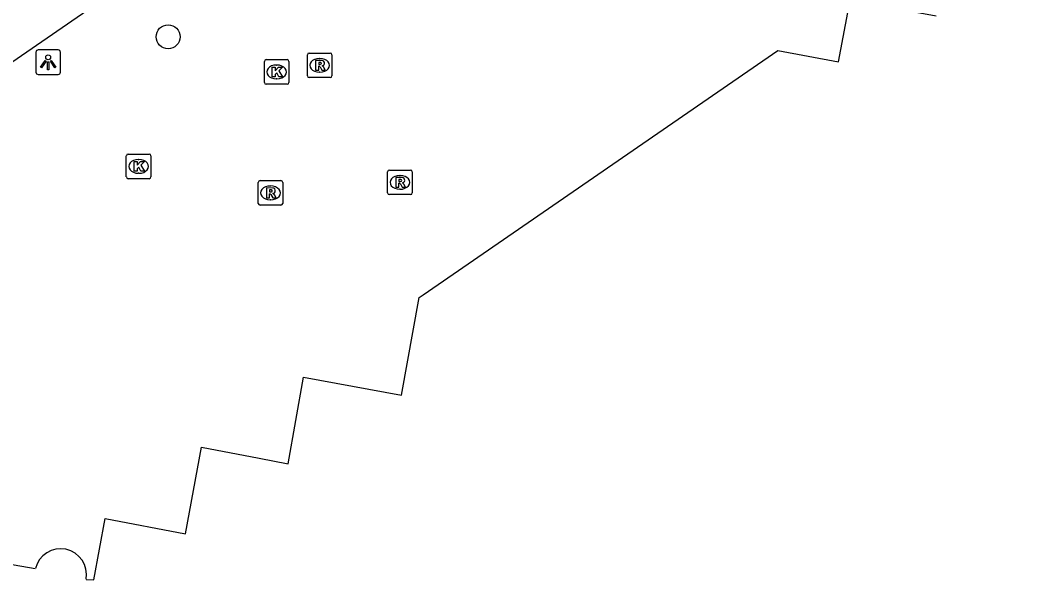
# Model space of a CAD drawing. Extents: x 157466 to 158888, y 383063 to 384677.
# Drawn here: x 157990.27 to 158031.47, y 383316.48 to 383339.23 of the extents above; entities that cross this region are included whole.
import ezdxf

# ---------------------------------------------------------------- set-up
doc = ezdxf.new("R2010")
doc.units = 0
for name, color, linetype in [('IMGEO_Boom', 7, 'Continuous'), ('IMGEO_Kolk', 7, 'Continuous'), ('IMGEO_Lichtpunt', 7, 'Continuous'), ('IMGEO_Pand', 7, 'Continuous'), ('IMGEO_Rioolput', 7, 'Continuous'), ('IMGEO_Voetpad_open', 7, 'Continuous')]:
    doc.layers.add(name, color=color, linetype=linetype)

msp = doc.modelspace()

# ---------------------------------------------------------------- linework, layer by layer
at = {"layer": 'IMGEO_Boom'}
msp.add_circle((157996.29, 383338.555), 0.489, dxfattribs=at)
at = {"layer": 'IMGEO_Kolk'}
for p, q in [((158000.28, 383337.625), (158001.132, 383337.625)), ((158000.205, 383336.699), (158000.205, 383337.551)), ((158000.693, 383337.405), (158000.718, 383337.405)), ((158001.206, 383337.551), (158001.206, 383336.699)), ((158000.716, 383336.845), (158000.691, 383336.845)), ((158001.132, 383336.625), (158000.28, 383336.625)), ((157994.589, 383332.86), (157994.589, 383333.712)), ((157994.664, 383333.786), (157995.516, 383333.786)), ((157995.077, 383333.566), (157995.102, 383333.566)), ((157995.59, 383333.712), (157995.59, 383332.86)), ((157995.516, 383332.786), (157994.664, 383332.786)), ((157995.1, 383333.006), (157995.075, 383333.006))]:
    msp.add_line(p, q, dxfattribs=at)
for points in [[(158000.28, 383337.625), (158001.132, 383337.625)], [(158000.205, 383336.699), (158000.205, 383337.551)], [(158000.526, 383337.325), (158000.649, 383337.325), (158000.649, 383337.174), (158000.779, 383337.325), (158000.943, 383337.325), (158000.797, 383337.174), (158000.95, 383336.925), (158000.798, 383336.925), (158000.713, 383337.089), (158000.649, 383337.022), (158000.649, 383336.925), (158000.526, 383336.925), (158000.526, 383337.325)], [(158001.206, 383337.551), (158001.206, 383336.699)], [(158001.132, 383336.625), (158000.28, 383336.625)], [(157994.589, 383332.86), (157994.589, 383333.712)], [(157994.664, 383333.786), (157995.516, 383333.786)], [(157995.59, 383333.712), (157995.59, 383332.86)], [(157994.91, 383333.486), (157995.033, 383333.486), (157995.033, 383333.335), (157995.163, 383333.486), (157995.327, 383333.486), (157995.181, 383333.335), (157995.334, 383333.086), (157995.182, 383333.086), (157995.097, 383333.25), (157995.033, 383333.183), (157995.033, 383333.086), (157994.91, 383333.086), (157994.91, 383333.486)], [(157995.516, 383332.786), (157994.664, 383332.786)]]:
    msp.add_lwpolyline(points, dxfattribs=at)
for centre, start, end in [((158000.282, 383337.549), 91.552, 178.448), ((158000.282, 383337.549), 91.552, 178.448), ((158001.13, 383337.549), 1.552, 88.448), ((158001.13, 383337.549), 1.552, 88.448), ((158000.282, 383336.701), 181.552, 268.448), ((158000.282, 383336.701), 181.552, 268.448), ((158001.13, 383336.701), 271.552, 358.448), ((158001.13, 383336.701), 271.552, 358.448), ((157994.666, 383333.71), 91.552, 178.448), ((157994.666, 383333.71), 91.552, 178.448), ((157995.514, 383333.71), 1.552, 88.448), ((157995.514, 383333.71), 1.552, 88.448), ((157994.666, 383332.862), 181.552, 268.448), ((157994.666, 383332.862), 181.552, 268.448), ((157995.514, 383332.862), 271.552, 358.448), ((157995.514, 383332.862), 271.552, 358.448)]:
    msp.add_arc(centre, 0.0765, start, end, dxfattribs=at)
for centre, major_axis, ratio, start_param, end_param in [((158000.692, 383337.125), (-0.387, 0.002), 0.722429, 4.712389, 7.853982), ((158000.717, 383337.125), (-0.39, 0.002), 0.717154, 1.570796, 4.712389), ((157995.076, 383333.286), (-0.387, 0.002), 0.722429, 4.712389, 7.853982), ((157995.101, 383333.286), (-0.39, 0.002), 0.717154, 1.570796, 4.712389)]:
    msp.add_ellipse(centre, major_axis=major_axis, ratio=ratio, start_param=start_param, end_param=end_param, dxfattribs=at)
at = {"layer": 'IMGEO_Lichtpunt'}
for p, q in [((157990.911, 383337.924), (157990.911, 383337.117)), ((157990.911, 383337.924), (157990.911, 383337.117)), ((157991.813, 383338.019), (157991.005, 383338.019)), ((157991.813, 383338.019), (157991.005, 383338.019)), ((157991.907, 383337.117), (157991.907, 383337.924)), ((157991.907, 383337.117), (157991.907, 383337.924)), ((157991.005, 383337.023), (157991.813, 383337.023)), ((157991.005, 383337.023), (157991.813, 383337.023))]:
    msp.add_line(p, q, dxfattribs=at)
for points in [[(157991.285, 383337.588), (157991.324, 383337.56), (157991.136, 383337.298), (157991.098, 383337.325), (157991.285, 383337.588)], [(157991.387, 383337.54), (157991.434, 383337.54), (157991.434, 383337.218), (157991.387, 383337.218), (157991.387, 383337.54)], [(157991.497, 383337.56), (157991.535, 383337.587), (157991.722, 383337.325), (157991.683, 383337.297), (157991.497, 383337.56)]]:
    msp.add_lwpolyline(points, dxfattribs=at)
msp.add_circle((157991.41, 383337.722), 0.0994, dxfattribs=at)
for centre, start, end in [((157991.005, 383337.924), 90, 180), ((157991.005, 383337.924), 90, 180), ((157991.813, 383337.924), 0, 90), ((157991.813, 383337.924), 0, 90), ((157991.005, 383337.117), 180, 270), ((157991.005, 383337.117), 180, 270), ((157991.813, 383337.117), 270, 0), ((157991.813, 383337.117), 270, 360)]:
    msp.add_arc(centre, 0.0946, start, end, dxfattribs=at)
at = {"layer": 'IMGEO_Pand'}
for points in [[(157992.95, 383316.497), (157993.27, 383316.481), (157993.722, 383318.969), (157996.997, 383318.346), (157997.643, 383321.873), (158000, 383321.422), (158001.169, 383321.199), (158001.801, 383324.718), (158005.791, 383323.99), (158006.507, 383327.952), (158006.669, 383328.064), (158021.099, 383337.992), (158023.572, 383337.543), (158024.048, 383340.054), (158027.538, 383339.409)], [(157989.384, 383317.191), (157990.886, 383316.935)]]:
    msp.add_lwpolyline(points, dxfattribs=at)
msp.add_arc((157991.912, 383316.687), 1.055, 349.6501, 166.3879, dxfattribs=at)
at = {"layer": 'IMGEO_Rioolput'}
for p, q in [((158001.955, 383336.969), (158001.955, 383337.821)), ((158002.03, 383337.895), (158002.882, 383337.895)), ((158002.443, 383337.675), (158002.468, 383337.675)), ((158002.956, 383337.821), (158002.956, 383336.969)), ((158002.882, 383336.895), (158002.03, 383336.895)), ((158002.466, 383337.115), (158002.441, 383337.115)), ((158005.296, 383333.137), (158006.148, 383333.137)), ((158000.03, 383332.709), (158000.882, 383332.709)), ((158005.221, 383332.211), (158005.221, 383333.063)), ((158005.709, 383332.917), (158005.734, 383332.917)), ((158006.222, 383333.063), (158006.222, 383332.211)), ((157999.955, 383331.783), (157999.955, 383332.635)), ((158000.443, 383332.489), (158000.468, 383332.489)), ((158000.956, 383332.635), (158000.956, 383331.783)), ((158005.732, 383332.357), (158005.707, 383332.357)), ((158000.466, 383331.929), (158000.441, 383331.929)), ((158006.148, 383332.137), (158005.296, 383332.137)), ((158000.882, 383331.709), (158000.03, 383331.709))]:
    msp.add_line(p, q, dxfattribs=at)
for points in [[(158001.955, 383336.969), (158001.955, 383337.821)], [(158002.03, 383337.895), (158002.882, 383337.895)], [(158002.956, 383337.821), (158002.956, 383336.969)], [(158002.544, 383337.593), (158002.292, 383337.595), (158002.292, 383337.195)], [(158002.292, 383337.195), (158002.416, 383337.195), (158002.416, 383337.357), (158002.427, 383337.357)], [(158002.47, 383337.514), (158002.416, 383337.514), (158002.416, 383337.433)], [(158002.416, 383337.433), (158002.468, 383337.433)], [(158002.474, 383337.328), (158002.545, 383337.195), (158002.685, 383337.195), (158002.62, 383337.321)], [(158002.882, 383336.895), (158002.03, 383336.895)], [(158005.296, 383333.137), (158006.148, 383333.137)], [(158000.03, 383332.709), (158000.882, 383332.709)], [(158005.221, 383332.211), (158005.221, 383333.063)], [(158005.81, 383332.835), (158005.558, 383332.837), (158005.558, 383332.437)], [(158005.736, 383332.756), (158005.682, 383332.756), (158005.682, 383332.675)], [(158005.682, 383332.675), (158005.734, 383332.675)], [(158006.222, 383333.063), (158006.222, 383332.211)], [(157999.955, 383331.783), (157999.955, 383332.635)], [(158000.544, 383332.407), (158000.292, 383332.409), (158000.292, 383332.009)], [(158000.47, 383332.328), (158000.416, 383332.328), (158000.416, 383332.247)], [(158000.956, 383332.635), (158000.956, 383331.783)], [(158005.558, 383332.437), (158005.682, 383332.437), (158005.682, 383332.599), (158005.693, 383332.599)], [(158005.74, 383332.57), (158005.811, 383332.437), (158005.951, 383332.437), (158005.886, 383332.563)], [(158000.292, 383332.009), (158000.416, 383332.009), (158000.416, 383332.171), (158000.427, 383332.171)], [(158000.416, 383332.247), (158000.468, 383332.247)], [(158000.474, 383332.142), (158000.545, 383332.009), (158000.685, 383332.009), (158000.62, 383332.135)], [(158006.148, 383332.137), (158005.296, 383332.137)], [(158000.882, 383331.709), (158000.03, 383331.709)]]:
    msp.add_lwpolyline(points, dxfattribs=at)
for centre, radius, start, end in [((158002.032, 383337.819), 0.0765, 91.552, 178.448), ((158002.032, 383337.819), 0.0765, 91.552, 178.448), ((158002.88, 383337.819), 0.0765, 1.552, 88.448), ((158002.88, 383337.819), 0.0765, 1.552, 88.448), ((158002.426, 383337.304), 0.0533, 26.0293, 88.6989), ((158002.452, 383337.622), 0.19, 274.7715, 282.9687), ((158002.476, 383337.418), 0.0964, 77.0061, 93.1865), ((158002.49, 383337.475), 0.0378, 276.6634, 79.6772), ((158002.543, 383337.483), 0.109, 350.3612, 89.416), ((158002.541, 383337.483), 0.112, 277.5842, 350.9817), ((158002.525, 383337.268), 0.108, 29.5134, 73.7905), ((158002.032, 383336.971), 0.0765, 181.552, 268.448), ((158002.032, 383336.971), 0.0765, 181.552, 268.448), ((158002.88, 383336.971), 0.0765, 271.552, 358.448), ((158002.88, 383336.971), 0.0765, 271.552, 358.448), ((158005.298, 383333.061), 0.0765, 91.552, 178.448), ((158005.298, 383333.061), 0.0765, 91.552, 178.448), ((158006.146, 383333.061), 0.0765, 1.552, 88.448), ((158006.146, 383333.061), 0.0765, 1.552, 88.448), ((158000.032, 383332.633), 0.0765, 91.552, 178.448), ((158000.032, 383332.633), 0.0765, 91.552, 178.448), ((158000.88, 383332.633), 0.0765, 1.552, 88.448), ((158000.88, 383332.633), 0.0765, 1.552, 88.448), ((158005.718, 383332.864), 0.19, 274.7715, 282.9687), ((158005.742, 383332.66), 0.0964, 77.0061, 93.1865), ((158005.756, 383332.717), 0.0378, 276.6634, 79.6772), ((158005.809, 383332.725), 0.109, 350.3612, 89.416), ((158005.807, 383332.725), 0.112, 277.5842, 350.9817), ((158000.476, 383332.232), 0.0964, 77.0061, 93.1865), ((158000.49, 383332.289), 0.0378, 276.6634, 79.6772), ((158000.543, 383332.297), 0.109, 350.3612, 89.416), ((158000.541, 383332.297), 0.112, 277.5842, 350.9817), ((158005.692, 383332.546), 0.0533, 26.0293, 88.6989), ((158005.791, 383332.51), 0.108, 29.5134, 73.7905), ((158000.426, 383332.118), 0.0533, 26.0293, 88.6989), ((158000.452, 383332.436), 0.19, 274.7715, 282.9687), ((158000.525, 383332.082), 0.108, 29.5134, 73.7905), ((158005.298, 383332.213), 0.0765, 181.552, 268.448), ((158005.298, 383332.213), 0.0765, 181.552, 268.448), ((158006.146, 383332.213), 0.0765, 271.552, 358.448), ((158006.146, 383332.213), 0.0765, 271.552, 358.448), ((158000.032, 383331.785), 0.0765, 181.552, 268.448), ((158000.032, 383331.785), 0.0765, 181.552, 268.448), ((158000.88, 383331.785), 0.0765, 271.552, 358.448), ((158000.88, 383331.785), 0.0765, 271.552, 358.448)]:
    msp.add_arc(centre, radius, start, end, dxfattribs=at)
for centre, major_axis, ratio, start_param, end_param in [((158002.442, 383337.395), (-0.387, 0.002), 0.722429, 4.712389, 7.853982), ((158002.467, 383337.395), (-0.39, 0.002), 0.717154, 1.570796, 4.712389), ((158005.708, 383332.637), (-0.387, 0.002), 0.722429, 4.712389, 7.853982), ((158005.733, 383332.637), (-0.39, 0.002), 0.717154, 1.570796, 4.712389), ((158000.442, 383332.209), (-0.387, 0.002), 0.722429, 4.712389, 7.853982), ((158000.467, 383332.209), (-0.39, 0.002), 0.717154, 1.570796, 4.712389)]:
    msp.add_ellipse(centre, major_axis=major_axis, ratio=ratio, start_param=start_param, end_param=end_param, dxfattribs=at)
at = {"layer": 'IMGEO_Voetpad_open'}
msp.add_lwpolyline([(158031.472, 383366.06), (158028.831, 383364.233), (158021.703, 383359.301), (158000, 383344.449), (157965.872, 383320.956)], dxfattribs=at)

doc.saveas('drawing.dxf')
